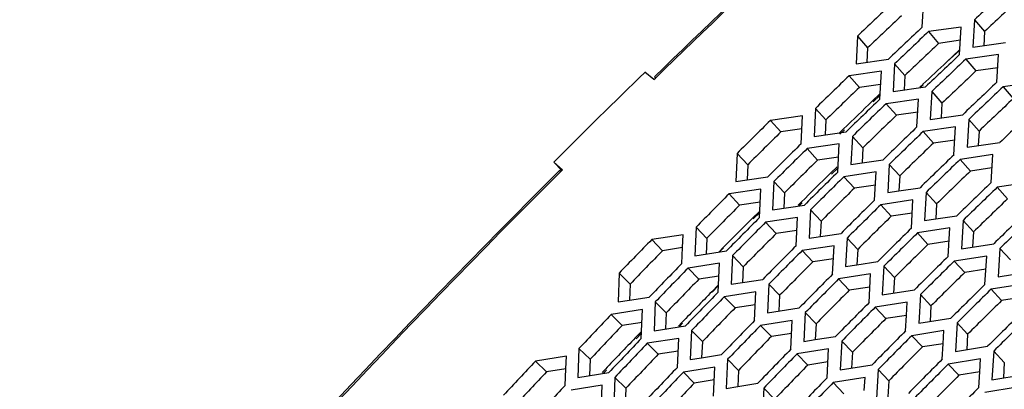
# Model space of a CAD drawing. Header units: millimetres. Extents: x 0 to 420, y 0 to 297.
# Tile 424 of 502: x 322.12 to 327.82, y 238.6 to 240.74. Entities that reach past the tile are written whole.
import ezdxf

# ---------------------------------------------------------------- set-up
doc = ezdxf.new("R2010")
doc.units = ezdxf.units.MM
doc.header["$LTSCALE"] = 23.1
doc.layers.get('0').update_dxf_attribs({"linetype": 'CONTINUOUS'})

msp = doc.modelspace()

# ---------------------------------------------------------------- linework, layer by layer
at = {"color": 3, "linetype": 'CONTINUOUS'}
for p, q in [((327.3427, 240.6981), (327.351, 240.8573)), ((327.5675, 240.6979), (327.3787, 240.6715)), ((327.5587, 240.5384), (327.5675, 240.6979)), ((327.6449, 240.7403), (327.6361, 240.581)), ((326.967, 240.6455), (326.959, 240.4851)), ((327.6361, 240.581), (327.8255, 240.6077)), ((327.7839, 240.5386), (327.5947, 240.5117)), ((327.7748, 240.3786), (327.7839, 240.5386)), ((326.959, 240.4851), (327.1463, 240.5117)), ((327.1822, 240.485), (327.1738, 240.3242)), ((325.7877, 240.3936), (325.7369, 240.4366)), ((327.1056, 240.4422), (326.9185, 240.4155)), ((327.0973, 240.2811), (327.1056, 240.4422)), ((325.7877, 240.3936), (325.7974, 240.403)), ((325.7877, 240.3936), (325.7975, 240.4029)), ((327.1738, 240.3242), (327.3616, 240.3512)), ((328.0004, 240.3792), (327.8108, 240.352)), ((327.3974, 240.3244), (327.3887, 240.1632)), ((327.3205, 240.2814), (327.133, 240.2543)), ((327.3118, 240.12), (327.3205, 240.2814)), ((326.6483, 240.184), (326.4629, 240.1571)), ((326.6404, 240.0216), (326.6483, 240.184)), ((326.7241, 240.2272), (326.7162, 240.065)), ((327.3887, 240.1632), (327.5768, 240.1906)), ((327.5355, 240.1206), (327.3476, 240.0931)), ((327.5264, 239.9588), (327.5355, 240.1206)), ((327.6126, 240.1638), (327.6035, 240.0023)), ((326.7162, 240.065), (326.9023, 240.0922)), ((326.9379, 240.0652), (326.9296, 239.9026)), ((326.8617, 240.0218), (326.6759, 239.9945)), ((326.8535, 239.859), (326.8617, 240.0218)), ((327.6035, 240.0023), (327.792, 240.0301)), ((326.2707, 239.9672), (326.2633, 239.8036)), ((327.7505, 239.9598), (327.5621, 239.9319)), ((327.7409, 239.7976), (327.7505, 239.9598)), ((325.2089, 239.9162), (325.2592, 239.8726)), ((326.9296, 239.9026), (326.9938, 239.9121)), ((326.9938, 239.9121), (327.116, 239.9302)), ((327.1516, 239.9033), (327.1429, 239.7402)), ((325.2495, 239.863), (325.2592, 239.8726)), ((325.2496, 239.8629), (325.2592, 239.8726)), ((327.0752, 239.8596), (326.889, 239.8319)), ((327.0666, 239.6963), (327.0752, 239.8596)), ((326.2633, 239.8036), (326.328, 239.8132)), ((326.328, 239.8132), (326.4476, 239.831)), ((326.483, 239.8038), (326.4752, 239.6397)), ((327.9654, 239.799), (327.7767, 239.7707)), ((326.4076, 239.76), (326.2235, 239.7324)), ((326.3999, 239.5957), (326.4076, 239.76)), ((327.1429, 239.7402), (327.2073, 239.7499)), ((327.2073, 239.7499), (327.3297, 239.7683)), ((327.3654, 239.7413), (327.3562, 239.5779)), ((326.4752, 239.6397), (326.6599, 239.6676)), ((327.2887, 239.6974), (327.1021, 239.6692)), ((327.2797, 239.5337), (327.2887, 239.6974)), ((326.6953, 239.6403), (326.687, 239.4759)), ((327.4209, 239.5877), (327.5435, 239.6063)), ((326.6197, 239.5963), (326.4352, 239.5684)), ((326.6115, 239.4316), (326.6197, 239.5963)), ((327.3562, 239.5779), (327.4209, 239.5877)), ((327.5791, 239.5793), (327.5696, 239.4155)), ((325.9582, 239.4959), (325.7759, 239.4682)), ((325.955, 239.4215), (325.9582, 239.4959)), ((326.0328, 239.5401), (326.0255, 239.3746)), ((326.687, 239.4759), (326.8722, 239.5042)), ((327.5022, 239.5352), (327.3152, 239.5066)), ((327.4928, 239.3711), (327.5022, 239.5352)), ((326.9075, 239.4769), (326.8989, 239.3121)), ((327.5696, 239.4155), (327.7572, 239.4443)), ((325.951, 239.3303), (325.955, 239.4215)), ((326.0255, 239.3746), (326.2085, 239.4027)), ((326.8317, 239.4326), (326.6468, 239.4043)), ((326.8231, 239.2676), (326.8317, 239.4326)), ((327.7928, 239.4173), (327.7829, 239.2531)), ((326.1688, 239.3308), (325.986, 239.3027)), ((326.1612, 239.1647), (326.1688, 239.3308)), ((326.2436, 239.3752), (326.2359, 239.2094)), ((326.8989, 239.3121), (326.9642, 239.3222)), ((326.9642, 239.3222), (327.0844, 239.3407)), ((327.7157, 239.3729), (327.5283, 239.344)), ((327.7058, 239.2085), (327.7157, 239.3729)), ((325.5873, 239.2743), (325.5806, 239.1074)), ((327.0437, 239.269), (326.8584, 239.2402)), ((327.0348, 239.1035), (327.0437, 239.269)), ((327.1198, 239.3135), (327.1108, 239.1482)), ((327.7829, 239.2531), (327.9709, 239.2823)), ((326.2359, 239.2094), (326.3016, 239.2195)), ((326.3016, 239.2195), (326.4193, 239.2378)), ((326.4544, 239.2103), (326.4463, 239.0441)), ((327.9292, 239.2107), (327.7414, 239.1814)), ((326.3794, 239.1657), (326.1962, 239.1371)), ((326.3714, 238.9992), (326.3794, 239.1657)), ((327.1108, 239.1482), (327.2967, 239.1773)), ((327.3321, 239.1501), (327.3226, 238.9844)), ((325.5806, 239.1074), (325.6467, 239.1177)), ((325.6467, 239.1177), (325.7618, 239.1357)), ((325.7967, 239.1079), (325.7895, 238.9407)), ((327.2557, 239.1053), (327.07, 239.0761)), ((327.2515, 239.0296), (327.2557, 239.1053)), ((325.7227, 239.0632), (325.5417, 239.0349)), ((325.7156, 238.8957), (325.7227, 239.0632)), ((326.4463, 239.0441), (326.6301, 239.0729)), ((326.6653, 239.0454), (326.6567, 238.8788)), ((326.59, 239.0006), (326.4064, 238.9716)), ((326.5815, 238.8336), (326.59, 239.0006)), ((327.2464, 238.9394), (327.2515, 239.0296)), ((327.3226, 238.9844), (327.509, 239.0139)), ((327.5443, 238.9866), (327.5345, 238.8206)), ((325.7895, 238.9407), (325.9712, 238.9693)), ((326.0061, 238.9416), (325.9985, 238.7739)), ((327.4678, 238.9416), (327.2817, 238.9121)), ((327.4633, 238.8658), (327.4678, 238.9416)), ((325.9319, 238.8966), (325.7504, 238.8679)), ((325.9244, 238.7287), (325.9319, 238.8966)), ((326.6567, 238.8788), (326.7228, 238.8893)), ((326.7228, 238.8893), (326.8409, 238.908)), ((326.8761, 238.8806), (326.8672, 238.7135)), ((327.458, 238.7753), (327.4633, 238.8658)), ((325.3546, 238.8386), (325.348, 238.67)), ((326.8005, 238.8354), (326.6166, 238.8061)), ((326.7917, 238.6681), (326.8005, 238.8354)), ((327.5345, 238.8206), (327.7212, 238.8505)), ((327.7566, 238.8232), (327.7464, 238.6568)), ((325.2814, 238.7935), (325.1021, 238.7651)), ((325.2786, 238.7202), (325.2814, 238.7935)), ((325.9985, 238.7739), (326.065, 238.7845)), ((326.065, 238.7845), (326.1806, 238.803)), ((326.2155, 238.7752), (326.2075, 238.6071)), ((327.6798, 238.778), (327.4933, 238.748)), ((327.6752, 238.702), (327.6798, 238.778)), ((325.2749, 238.6246), (325.2786, 238.7202)), ((325.348, 238.67), (325.5279, 238.6987)), ((326.141, 238.73), (325.9592, 238.7008)), ((326.1331, 238.5617), (326.141, 238.73)), ((326.8672, 238.7135), (327.0518, 238.7432)), ((327.0869, 238.7157), (327.0776, 238.5482)), ((327.6696, 238.6113), (327.6752, 238.702)), ((325.5626, 238.6708), (325.5556, 238.5017)), ((326.2741, 238.6179), (326.39, 238.6366)), ((327.0111, 238.6703), (326.8267, 238.6405)), ((327.007, 238.5951), (327.0111, 238.6703)), ((327.7464, 238.6568), (327.9335, 238.687)), ((325.4891, 238.6254), (325.3094, 238.5966)), ((325.4822, 238.4561), (325.4891, 238.6254)), ((326.2075, 238.6071), (326.2741, 238.6179)), ((326.4249, 238.6089), (326.4165, 238.4404)), ((327.8918, 238.6143), (327.7049, 238.5839))]:
    msp.add_line(p, q, dxfattribs=at)
at = {"color": 7, "linetype": 'CONTINUOUS'}
for p, q in [((327.6449, 240.7403), (327.7033, 240.672)), ((326.967, 240.6455), (327.0263, 240.5781)), ((327.3787, 240.6715), (327.4375, 240.6036)), ((327.7033, 240.672), (327.6989, 240.5899)), ((327.0263, 240.5781), (327.0223, 240.4941)), ((327.5633, 240.6211), (327.4375, 240.6036)), ((327.5591, 240.5662), (327.4843, 240.4962)), ((327.5602, 240.5648), (327.4843, 240.4962)), ((327.1822, 240.485), (327.2415, 240.4175)), ((327.5947, 240.5117), (327.6535, 240.4438)), ((327.7795, 240.4615), (327.6535, 240.4438)), ((325.7973, 240.4035), (325.7915, 240.4092)), ((326.9185, 240.4155), (326.9782, 240.3484)), ((327.2415, 240.4175), (327.2373, 240.3333)), ((327.1016, 240.3659), (326.9782, 240.3484)), ((327.3469, 240.3667), (327.3287, 240.3495)), ((327.3488, 240.3642), (327.3309, 240.3468)), ((327.8108, 240.352), (327.8696, 240.284)), ((327.0548, 240.2705), (327.0948, 240.3087)), ((327.0588, 240.2657), (327.0985, 240.3043)), ((327.3974, 240.3244), (327.4568, 240.257)), ((327.133, 240.2543), (327.1927, 240.1872)), ((327.4568, 240.257), (327.4523, 240.1725)), ((326.7241, 240.2272), (326.7844, 240.1607)), ((327.3164, 240.205), (327.1927, 240.1872)), ((326.4629, 240.1571), (326.5235, 240.0909)), ((326.7844, 240.1607), (326.7803, 240.0744)), ((327.6126, 240.1638), (327.672, 240.0964)), ((326.6446, 240.1084), (326.5235, 240.0909)), ((326.8605, 240.0834), (326.8868, 240.1089)), ((326.8655, 240.0774), (326.8918, 240.103)), ((326.9379, 240.0652), (326.9981, 239.9987)), ((327.3476, 240.0931), (327.4073, 240.026)), ((327.672, 240.0964), (327.6673, 240.0117)), ((327.5312, 240.044), (327.4073, 240.026)), ((326.2707, 239.9672), (326.3319, 239.9015)), ((326.6759, 239.9945), (326.7366, 239.9283)), ((326.9981, 239.9987), (326.9938, 239.9122)), ((325.2089, 239.9162), (325.2551, 239.8686)), ((326.3319, 239.9015), (326.328, 239.8132)), ((326.8579, 239.946), (326.7366, 239.9283)), ((327.1516, 239.9033), (327.2119, 239.8367)), ((327.5621, 239.9319), (327.6219, 239.8649)), ((325.2498, 239.8629), (325.2433, 239.8692)), ((326.8495, 239.889), (326.8116, 239.852)), ((326.8547, 239.8829), (326.8168, 239.8459)), ((327.2119, 239.8367), (327.2074, 239.7499)), ((327.746, 239.8831), (327.6219, 239.8649)), ((326.483, 239.8038), (326.5441, 239.7381)), ((326.889, 239.8319), (326.9497, 239.7657)), ((327.0712, 239.7837), (326.9497, 239.7657)), ((326.2235, 239.7324), (326.2851, 239.6672)), ((326.5441, 239.7381), (326.5401, 239.6495)), ((327.3654, 239.7413), (327.4256, 239.6747)), ((327.7767, 239.7707), (327.8364, 239.7037)), ((326.4041, 239.6848), (326.2851, 239.6672)), ((326.6425, 239.686), (326.6244, 239.6681)), ((326.6472, 239.6806), (326.629, 239.6629)), ((327.1021, 239.6692), (327.1628, 239.6031)), ((327.4256, 239.6747), (327.4209, 239.5877)), ((326.3595, 239.5911), (326.3977, 239.6291)), ((326.3627, 239.5875), (326.4013, 239.6251)), ((326.6953, 239.6403), (326.7564, 239.5747)), ((327.2845, 239.6213), (327.1628, 239.6031)), ((326.4352, 239.5684), (326.4967, 239.5031)), ((326.7564, 239.5747), (326.7521, 239.4858)), ((327.5791, 239.5793), (327.6393, 239.5127)), ((326.0328, 239.5401), (326.0949, 239.4753)), ((326.6159, 239.521), (326.4967, 239.5031)), ((327.3152, 239.5066), (327.3758, 239.4405)), ((327.6393, 239.5127), (327.6344, 239.4254)), ((325.7759, 239.4682), (325.8383, 239.4039)), ((326.0949, 239.4753), (326.091, 239.3847)), ((326.9075, 239.4769), (326.9687, 239.4113)), ((327.4978, 239.4589), (327.3758, 239.4405)), ((325.955, 239.4215), (325.8383, 239.4039)), ((326.1659, 239.3967), (326.1903, 239.4214)), ((326.1663, 239.3962), (326.1912, 239.4205)), ((326.6468, 239.4043), (326.7083, 239.339)), ((326.9687, 239.4113), (326.9642, 239.3222)), ((327.7928, 239.4173), (327.8531, 239.3508)), ((326.2436, 239.3752), (326.3057, 239.3105)), ((326.8278, 239.3572), (326.7083, 239.339)), ((327.5283, 239.344), (327.5889, 239.2778)), ((325.5873, 239.2743), (325.6503, 239.2105)), ((325.986, 239.3027), (326.0485, 239.2383)), ((326.3057, 239.3105), (326.3016, 239.2196)), ((327.1198, 239.3135), (327.181, 239.2478)), ((327.7111, 239.2966), (327.5889, 239.2778)), ((325.6503, 239.2105), (325.6467, 239.1177)), ((326.1654, 239.2562), (326.0485, 239.2383)), ((326.4544, 239.2103), (326.5165, 239.1456)), ((326.8584, 239.2402), (326.92, 239.175)), ((327.181, 239.2478), (327.1762, 239.1585)), ((326.1615, 239.2045), (326.1241, 239.1664)), ((326.1629, 239.203), (326.1261, 239.1643)), ((327.0396, 239.1934), (326.92, 239.175)), ((327.3321, 239.1501), (327.3932, 239.0844)), ((327.7414, 239.1814), (327.802, 239.1152)), ((325.7967, 239.1079), (325.8597, 239.0441)), ((326.1962, 239.1371), (326.2587, 239.0728)), ((326.5165, 239.1456), (326.5122, 239.0544)), ((327.9244, 239.1342), (327.802, 239.1152)), ((325.8597, 239.0441), (325.8558, 238.9511)), ((326.3758, 239.0909), (326.2587, 239.0728)), ((326.6653, 239.0454), (326.7273, 238.9807)), ((327.07, 239.0761), (327.1316, 239.0109)), ((327.3932, 239.0844), (327.3883, 238.9948)), ((325.5417, 239.0349), (325.605, 238.9714)), ((325.7196, 238.9892), (325.605, 238.9714)), ((325.9509, 238.9891), (325.9304, 238.968)), ((325.9549, 238.9848), (325.9346, 238.9635)), ((326.7273, 238.9807), (326.7228, 238.8893)), ((327.2515, 239.0296), (327.1316, 239.0109)), ((327.5443, 238.9866), (327.6055, 238.921)), ((325.6807, 238.8997), (325.7119, 238.9321)), ((325.6859, 238.8943), (325.7169, 238.9268)), ((326.0061, 238.9416), (326.0691, 238.8777)), ((326.4064, 238.9716), (326.4688, 238.9073)), ((326.5862, 238.9256), (326.4688, 238.9073)), ((325.7504, 238.8679), (325.8138, 238.8044)), ((326.0691, 238.8777), (326.065, 238.7845)), ((326.8761, 238.8806), (326.9381, 238.8158)), ((327.2817, 238.9121), (327.3432, 238.8468)), ((327.4633, 238.8658), (327.3432, 238.8468)), ((327.6055, 238.921), (327.6003, 238.8311)), ((325.3546, 238.8386), (325.4185, 238.7757)), ((325.9286, 238.8225), (325.8138, 238.8044)), ((326.9381, 238.8158), (326.9334, 238.7241)), ((327.7566, 238.8232), (327.8178, 238.7576)), ((325.1021, 238.7651), (325.1663, 238.7026)), ((325.4185, 238.7757), (325.4149, 238.6807)), ((326.2155, 238.7752), (326.2784, 238.7114)), ((326.6166, 238.8061), (326.679, 238.7417)), ((326.7966, 238.7604), (326.679, 238.7417)), ((327.8178, 238.7576), (327.8124, 238.6674)), ((325.2786, 238.7202), (325.1663, 238.7026)), ((325.4888, 238.699), (325.5074, 238.7187)), ((325.4943, 238.6934), (325.513, 238.7129)), ((325.9592, 238.7008), (326.0225, 238.6374)), ((326.2784, 238.7114), (326.2741, 238.6179)), ((327.0869, 238.7157), (327.1489, 238.6509)), ((327.4933, 238.748), (327.5548, 238.6828)), ((327.6752, 238.702), (327.5548, 238.6828)), ((325.5626, 238.6708), (325.6264, 238.6079)), ((326.1375, 238.6557), (326.0225, 238.6374)), ((326.8267, 238.6405), (326.8892, 238.5762)), ((327.1489, 238.6509), (327.144, 238.559)), ((325.6264, 238.6079), (325.6226, 238.5126)), ((326.4249, 238.6089), (326.4878, 238.545))]:
    msp.add_line(p, q, dxfattribs=at)
at = {"color": 3, "linetype": 'CONTINUOUS'}
for centre, radius, start, end in [((360.8668, 205.2419), 48.6193, 132.78299, 133.10269), ((360.4107, 205.621), 48.4273, 133.35823, 133.67743), ((360.7079, 205.3638), 48.5979, 133.35823, 133.67743), ((360.7674, 205.3124), 48.632, 133.35823, 133.67743), ((361.0646, 205.0551), 48.8027, 133.35823, 133.67743), ((361.124, 205.0037), 48.8368, 133.35823, 133.67743), ((359.3519, 205.8018), 48.2653, 134.14386, 135.02396), ((360.6609, 205.3918), 48.6335, 133.93259, 134.25133), ((361.4212, 204.7465), 49.0075, 133.35823, 133.67743), ((361.4807, 204.695), 49.0416, 133.35823, 133.67743), ((360.9584, 205.1343), 48.8045, 133.93259, 134.25133), ((361.0179, 205.0828), 48.8387, 133.93259, 134.25133), ((361.7779, 204.4378), 49.2123, 133.35823, 133.67743), ((360.5473, 205.48), 48.6235, 134.50615, 134.82449), ((361.3153, 204.8253), 49.0097, 133.93259, 134.25133), ((361.3748, 204.7738), 49.0439, 133.93259, 134.25133), ((360.8449, 205.2223), 48.7949, 134.50615, 134.82449), ((360.9045, 205.1707), 48.8291, 134.50615, 134.82449), ((361.6723, 204.5163), 49.2149, 133.93259, 134.25133), ((361.7317, 204.4648), 49.2491, 133.93259, 134.25133), ((361.2022, 204.913), 49.0005, 134.50615, 134.82449), ((361.2617, 204.8615), 49.0348, 134.50615, 134.82449), ((362.0292, 204.2073), 49.4201, 133.93259, 134.25133), ((360.7837, 205.2674), 48.8082, 135.079, 135.39698), ((362.0887, 204.1558), 49.4543, 133.93259, 134.25133), ((361.5594, 204.6038), 49.2061, 134.50615, 134.82449), ((361.6189, 204.5522), 49.2404, 134.50615, 134.82449), ((362.3861, 203.8984), 49.6254, 133.93259, 134.25133), ((362.4456, 203.8469), 49.6596, 133.93259, 134.25133), ((361.0816, 205.0095), 48.9798, 135.079, 135.39698), ((361.1412, 204.9579), 49.0141, 135.079, 135.39698), ((361.9166, 204.2945), 49.4117, 134.50615, 134.82449), ((361.9761, 204.243), 49.446, 134.50615, 134.82449), ((360.6553, 205.3727), 48.7758, 135.65123, 135.9689), ((361.439, 204.7), 49.1858, 135.079, 135.39698), ((361.4986, 204.6484), 49.2201, 135.079, 135.39698), ((360.9534, 205.1146), 48.9477, 135.65123, 135.9689), ((362.2738, 203.9852), 49.6173, 134.50615, 134.82449), ((362.3333, 203.9337), 49.6516, 134.50615, 134.82449), ((361.013, 205.063), 48.9821, 135.65123, 135.9689), ((361.7965, 204.3905), 49.3917, 135.079, 135.39698), ((361.8561, 204.3389), 49.4261, 135.079, 135.39698), ((362.631, 203.676), 49.8229, 134.50615, 134.82449), ((361.3111, 204.8049), 49.1539, 135.65123, 135.9689), ((362.6906, 203.6244), 49.8572, 134.50615, 134.82449), ((361.3707, 204.7533), 49.1883, 135.65123, 135.9689), ((362.154, 204.081), 49.5977, 135.079, 135.39698), ((362.2135, 204.0294), 49.632, 135.079, 135.39698), ((362.9882, 203.3667), 50.0286, 134.50615, 134.82449), ((360.8771, 205.1765), 48.9385, 136.22293, 136.54034), ((361.6687, 204.4952), 49.3602, 135.65123, 135.9689), ((363.0478, 203.3152), 50.0628, 134.50615, 134.82449), ((361.7284, 204.4436), 49.3946, 135.65123, 135.9689), ((362.5114, 203.7715), 49.8037, 135.079, 135.39698), ((361.1753, 204.9183), 49.1106, 136.22293, 136.54034), ((361.2349, 204.8667), 49.145, 136.22293, 136.54034), ((362.571, 203.7199), 49.838, 135.079, 135.39698), ((362.0264, 204.1855), 49.5665, 135.65123, 135.9689), ((360.7333, 205.2984), 48.8835, 136.79418, 137.11138), ((362.086, 204.1339), 49.6008, 135.65123, 135.9689), ((362.8689, 203.462), 50.0096, 135.079, 135.39698), ((361.5332, 204.6084), 49.3171, 136.22293, 136.54034), ((361.5928, 204.5568), 49.3515, 136.22293, 136.54034), ((362.9285, 203.4104), 50.0439, 135.079, 135.39698), ((362.3841, 203.8758), 49.7727, 135.65123, 135.9689), ((362.4437, 203.8242), 49.8071, 135.65123, 135.9689), ((361.0316, 205.04), 49.0558, 136.79418, 137.11138), ((363.2263, 203.1525), 50.2156, 135.079, 135.39698)]:
    msp.add_arc(centre, radius, start, end, dxfattribs=at)
at = {"color": 7, "linetype": 'CONTINUOUS'}
for centre, radius, start, end in [((360.8384, 205.2664), 48.4922, 132.78299, 133.10269), ((360.3821, 205.6457), 48.2999, 133.35823, 133.67743), ((360.7387, 205.337), 48.5047, 133.35823, 133.67743), ((359.4773, 206.4145), 46.7452, 133.18946, 133.42097), ((361.0954, 205.0284), 48.7094, 133.35823, 133.67743), ((360.6321, 205.4166), 48.5058, 133.93259, 134.25133), ((359.4627, 206.4114), 46.869, 133.74551, 134.03048), ((361.452, 204.7197), 48.9142, 133.35823, 133.67743), ((360.989, 205.1077), 48.711, 133.93259, 134.25133), ((360.5183, 205.5051), 48.4956, 134.50615, 134.82449), ((361.346, 204.7987), 48.9163, 133.93259, 134.25133), ((360.8755, 205.1958), 48.7012, 134.50615, 134.82449), ((359.6372, 206.2481), 46.976, 134.32877, 134.61785), ((361.7029, 204.4897), 49.1215, 133.93259, 134.25133), ((361.2327, 204.8865), 48.9069, 134.50615, 134.82449), ((360.7545, 205.2927), 48.6801, 135.079, 135.39698), ((362.0599, 204.1807), 49.3267, 133.93259, 134.25133), ((359.6019, 206.2696), 47.0678, 134.93187, 135.22356), ((361.5899, 204.5773), 49.1125, 134.50615, 134.82449), ((361.112, 204.9832), 48.886, 135.079, 135.39698), ((361.9471, 204.268), 49.3181, 134.50615, 134.82449), ((360.626, 205.3981), 48.6475, 135.65123, 135.9689), ((361.4695, 204.6736), 49.092, 135.079, 135.39698), ((362.3043, 203.9588), 49.5237, 134.50615, 134.82449), ((360.9837, 205.0884), 48.8538, 135.65123, 135.9689), ((359.7521, 206.1334), 47.1383, 135.51131, 135.81261), ((361.8269, 204.3641), 49.298, 135.079, 135.39698), ((362.6616, 203.6495), 49.7293, 134.50615, 134.82449), ((361.3414, 204.7786), 49.06, 135.65123, 135.9689), ((362.1844, 204.0546), 49.5039, 135.079, 135.39698), ((360.8477, 205.202), 48.8101, 136.22293, 136.54034), ((359.6906, 206.1827), 47.1919, 136.11001, 136.41427), ((361.6991, 204.4689), 49.2663, 135.65123, 135.9689), ((362.5418, 203.7451), 49.7099, 135.079, 135.39698), ((361.2055, 204.8921), 49.0166, 136.22293, 136.54034), ((360.7038, 205.3239), 48.7549, 136.79418, 137.11138), ((362.0567, 204.1592), 49.4725, 135.65123, 135.9689), ((361.5634, 204.5822), 49.2231, 136.22293, 136.54034), ((362.8993, 203.4356), 49.9158, 135.079, 135.39698)]:
    msp.add_arc(centre, radius, start, end, dxfattribs=at)
for points, knots in [([(325.7915, 240.4092), (326.9563, 241.5423), (329.3493, 243.6919), (333.1252, 246.5612), (336.9793, 248.9908), (339.6313, 250.325), (340.9508, 250.897)], [0, 0, 0, 0, 0.263163, 0.520257, 0.7671, 1, 1, 1, 1]), ([(315.7932, 227.5731), (316.4069, 228.6627), (317.74, 230.829), (320.762, 235.0427), (323.3728, 238.0033), (325.2433, 239.8692)], [0, 0, 0, 0, 0.241286, 0.490234, 1, 1, 1, 1])]:
    msp.add_open_spline(points, degree=3, knots=knots, dxfattribs=at)
at = {"color": 3, "linetype": 'CONTINUOUS'}
for points, knots in [([(325.7974, 240.403), (326.9577, 241.5322), (329.3436, 243.674), (333.1141, 246.5301), (336.9676, 248.951), (339.6175, 250.2875), (340.9356, 250.8661)], [0, 0, 0, 0, 0.262658, 0.519459, 0.766458, 1, 1, 1, 1]), ([(315.7926, 227.5731), (317.0557, 229.7803), (319.9523, 234.0964), (323.3832, 237.9996), (325.2495, 239.863)], [0, 0, 0, 0, 0.490908, 1, 1, 1, 1])]:
    msp.add_open_spline(points, degree=3, knots=knots, dxfattribs=at)

doc.saveas('drawing.dxf')
